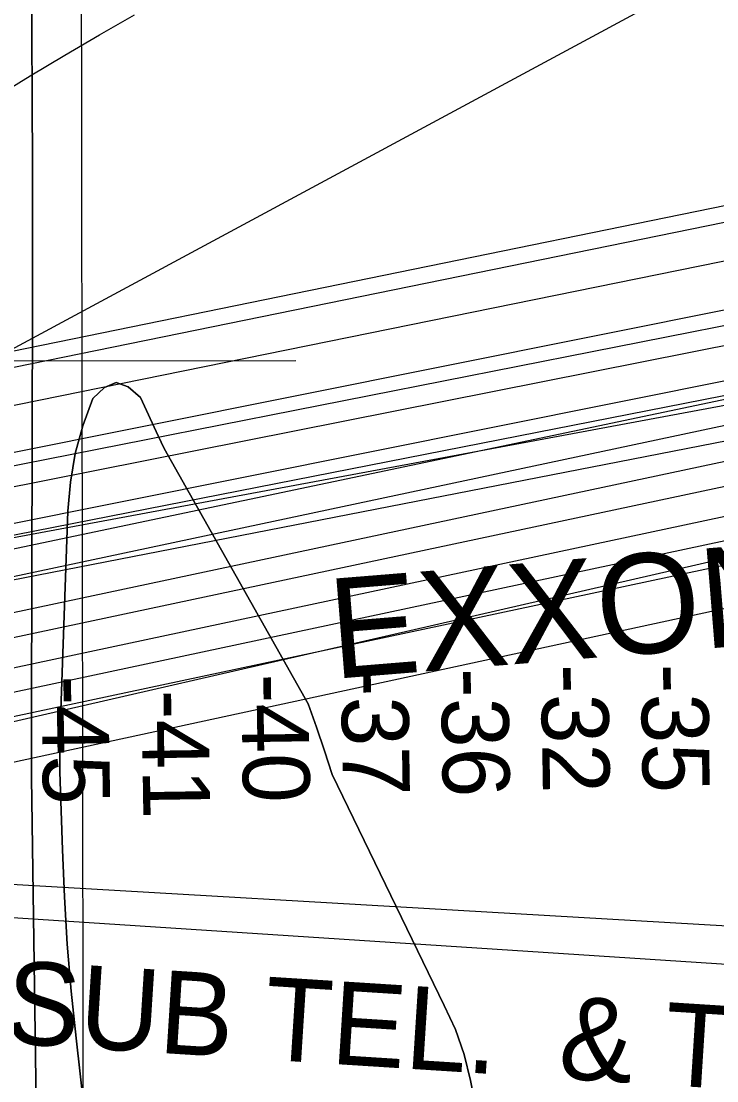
# Model space of a CAD drawing. Extents: x 3313447 to 3351316, y 703786 to 729172.
# Drawn here: x 3322770 to 3323466, y 721562 to 722622 of the extents above; entities that cross this region are included whole.
import ezdxf

# ---------------------------------------------------------------- set-up
doc = ezdxf.new("R2010")
doc.units = 0
for name, color, linetype in [('V-CHAN-NAID', 7, 'Continuous'), ('V-GRID-MAJR', 7, 'Continuous'), ('V-RIVR-RANG', 7, 'Continuous'), ('V-TOPO-DPTH', 7, 'Continuous'), ('V-TOPO-MINR', 7, 'Continuous'), ('V-UTIL-IDEN', 7, 'Continuous'), ('V-UTIL-LINE', 7, 'Continuous')]:
    doc.layers.add(name, color=color, linetype=linetype)

msp = doc.modelspace()

# ---------------------------------------------------------------- linework, layer by layer
at = {"layer": 'V-GRID-MAJR'}
msp.add_spline([(3322840.1, 715233.4), (3322833, 721295), (3322826, 727356.7), (3322826, 727358.6)], degree=3, dxfattribs=at)
at = {"layer": 'V-RIVR-RANG'}
msp.add_line((3322245.2, 722282), (3323045.2, 722282.9), dxfattribs=at)
at = {"layer": 'V-TOPO-DPTH'}
for points in [[(3322786.4, 721470.3), (3322781.2, 721842.7), (3322780.9, 721865), (3322780.8, 721887.4), (3322780.7, 721909.7), (3322780.7, 721932), (3322781.8, 722342.6), (3322781.8, 722409.9), (3322781.8, 722477.2), (3322781.6, 722544.4), (3322781.2, 722611.7), (3322780.6, 722718.6), (3322780.5, 722732.4), (3322780.5, 722746.3), (3322780.6, 722760.1), (3322780.7, 722773.9), (3323085.9, 723579.6)], [(3323085.9, 723579.6), (3322780.7, 722773.9), (3322780.6, 722760.1), (3322780.5, 722746.3), (3322780.5, 722732.4), (3322780.6, 722718.6), (3322781.2, 722611.7), (3322781.6, 722544.4), (3322781.8, 722477.2), (3322781.8, 722409.9), (3322781.8, 722342.6), (3322780.7, 721932), (3322780.7, 721909.7), (3322780.8, 721887.4), (3322780.9, 721865), (3322781.2, 721842.7), (3322786.4, 721470.3)], [(3322845.9, 721423.4), (3322825.4, 721604.9), (3322820.6, 721651.9), (3322816.6, 721698.9), (3322813.8, 721746.1), (3322811.7, 721793.3), (3322809.3, 721871.3), (3322809.1, 721879.5), (3322809, 721887.7), (3322809.1, 721896), (3322809.3, 721904.2), (3322817.1, 722132.1), (3322819.7, 722161), (3322824.4, 722189.6), (3322832.2, 722217.4), (3322842, 722244.8), (3322853.7, 722255.9), (3322865.5, 722260.7), (3322877.5, 722256.3), (3322889.7, 722245.7), (3322907.5, 722207.4), (3322913.6, 722194.8), (3323057.7, 721939.2), (3323066, 721915.8), (3323074, 721892.3), (3323081.5, 721868.7), (3323193.6, 721637.5), (3323204.9, 721613.5), (3323213.5, 721588.5), (3323220.1, 721562.6), (3323245.4, 721434.1)], [(3323245.4, 721434.1), (3323220.1, 721562.6), (3323213.5, 721588.5), (3323204.9, 721613.5), (3323193.6, 721637.5), (3323081.5, 721868.7), (3323074, 721892.3), (3323066, 721915.8), (3323057.7, 721939.2), (3322913.6, 722194.8), (3322907.5, 722207.4), (3322889.7, 722245.7), (3322877.5, 722256.3), (3322865.5, 722260.7), (3322853.7, 722255.9), (3322842, 722244.8), (3322832.2, 722217.4), (3322824.4, 722189.6), (3322819.7, 722161), (3322817.1, 722132.1), (3322809.3, 721904.2), (3322809.1, 721896), (3322809, 721887.7), (3322809.1, 721879.5), (3322809.3, 721871.3), (3322811.7, 721793.3), (3322813.8, 721746.1), (3322816.6, 721698.9), (3322820.6, 721651.9), (3322825.4, 721604.9), (3322845.9, 721423.4)]]:
    msp.add_lwpolyline(points, dxfattribs=at)
at = {"layer": 'V-TOPO-MINR'}
for points in [[(3323085.9, 723579.6), (3322780.7, 722773.9), (3322780.6, 722760.1), (3322780.5, 722746.3), (3322780.5, 722732.4), (3322780.6, 722718.6), (3322781.2, 722611.7), (3322781.6, 722544.4), (3322781.8, 722477.2), (3322781.8, 722409.9), (3322781.8, 722342.6), (3322780.7, 721932), (3322780.7, 721909.7), (3322780.8, 721887.4), (3322780.9, 721865), (3322781.2, 721842.7), (3322786.4, 721470.3)], [(3322845.9, 721423.4), (3322825.4, 721604.9), (3322820.6, 721651.9), (3322816.6, 721698.9), (3322813.8, 721746.1), (3322811.7, 721793.3), (3322809.3, 721871.3), (3322809.1, 721879.5), (3322809, 721887.7), (3322809.1, 721896), (3322809.3, 721904.2), (3322817.1, 722132.1), (3322819.7, 722161), (3322824.4, 722189.6), (3322832.2, 722217.4), (3322842, 722244.8), (3322853.7, 722255.9), (3322865.5, 722260.7), (3322877.5, 722256.3), (3322889.7, 722245.7), (3322907.5, 722207.4), (3322913.6, 722194.8), (3323057.7, 721939.2), (3323066, 721915.8), (3323074, 721892.3), (3323081.5, 721868.7), (3323193.6, 721637.5), (3323204.9, 721613.5), (3323213.5, 721588.5), (3323220.1, 721562.6), (3323245.4, 721434.1)]]:
    msp.add_lwpolyline(points, dxfattribs=at)
at = {"layer": 'V-UTIL-LINE'}
for p, q in [((3325333.5, 723679.6), (3322454.6, 722129)), ((3319986, 721562.2), (3327138.8, 722968.5)), ((3321227.4, 721978.9), (3326071.1, 722968.5)), ((3321233.1, 721963.5), (3326076.9, 722953.1)), ((3320012.1, 721527.5), (3327138.8, 722916.4)), ((3320480.8, 721727.1), (3326505.1, 722916.4)), ((3320472.2, 721701.1), (3326453.1, 722890.3)), ((3320498.2, 721666.4), (3326435.7, 722855.6)), ((3321531.2, 721987.6), (3325671.8, 722829.6)), ((3321661.4, 721970.2), (3325515.6, 722742.8)), ((3322286.7, 721994.1), (3325198.8, 722607.2)), ((3322286.7, 721965.7), (3325198.8, 722584.1)), ((3325171.3, 722554.3), (3322455.7, 722048)), ((3322296.4, 721931.6), (3325203.2, 722550)), ((3322298.8, 721907.1), (3325205.6, 722525.5)), ((3322293.5, 721875.4), (3325221.5, 722499)), ((3322282.9, 721849), (3325237.3, 722477.9)), ((3325218.5, 722484.6), (3322494.7, 721860)), ((3322285.2, 721825.1), (3325254, 722457.3)), ((3322001.5, 721716.9), (3325331.2, 722435.6))]:
    msp.add_line(p, q, dxfattribs=at)
for points in [[(3322257.8, 722190.4), (3322288.5, 722216.4), (3322319.6, 722242.1), (3322350.8, 722267.5), (3322382.4, 722292.5), (3322414.2, 722317.3), (3322446.2, 722341.7), (3322478.5, 722365.8), (3322511, 722389.6), (3322543.7, 722413), (3322576.7, 722436.1), (3322610, 722458.9), (3322643.4, 722481.3), (3322677.1, 722503.4), (3322711, 722525.1), (3322745.2, 722546.5), (3322779.5, 722567.6), (3322814, 722588.3), (3322848.8, 722608.7), (3322883.8, 722628.7)], [(3324755.4, 721642.6), (3322657.2, 721764.5)], [(3322649.5, 721732.8), (3324756.8, 721595)]]:
    msp.add_lwpolyline(points, dxfattribs=at)

# ---------------------------------------------------------------- texts
at = {"layer": 'V-CHAN-NAID'}
msp.add_text('EXXONMOBIL (232.2) (3)', height=100, rotation=4.6451, dxfattribs=at).set_placement((3323083, 721964.2))
at = {"layer": 'V-RIVR-RANG'}
for s, p in [('-37', (3323090.4, 721976.1)), ('-36', (3323190.4, 721974.8)), ('-32', (3323290.4, 721978.8)), ('-35', (3323390.4, 721979.1)), ('-45', (3322790.5, 721967.3)), ('-40', (3322990.5, 721969.2)), ('-41', (3322890.7, 721953.1))]:
    msp.add_text(s, height=67, rotation=270.9081, dxfattribs=at).set_placement(p)
at = {"layer": 'V-UTIL-IDEN'}
msp.add_text('2-SUB TEL.  & TEL. CABLES', height=83, rotation=356.3524, dxfattribs=at).set_placement((3322654.5, 721606.3))

doc.saveas('drawing.dxf')
